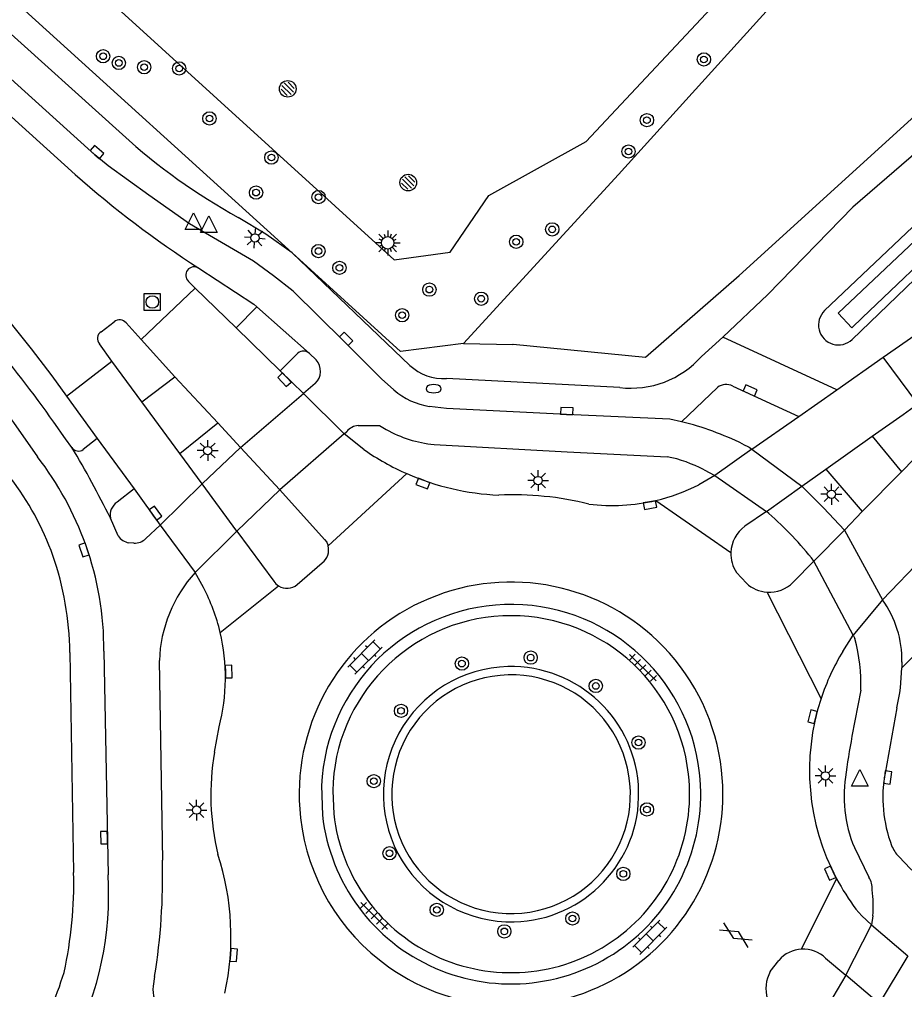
# Model space of a CAD drawing. Extents: x 128000 to 131008, y 398996 to 402500.
# Drawn here: x 128763.3 to 128816.5, y 399720 to 399778.4 of the extents above; entities that cross this region are included whole.
import ezdxf

# ---------------------------------------------------------------- set-up
doc = ezdxf.new("R2010")
doc.units = 0
for name, color, linetype in [('bs-symb-cornervlag', 7, 'Continuous'), ('bs-symb-sproeier', 7, 'Continuous'), ('bs-symb-veldverlichting', 7, 'Continuous'), ('gg-afsc-haag', 7, 'Continuous'), ('gg-afsc-hekwerk', 7, 'Continuous'), ('gg-knt-verharding', 7, 'Continuous'), ('gg-knt-verharding nz', 7, 'Continuous'), ('gg-kntw-bovenkant insteek waterloop', 7, 'Continuous'), ('gg-kntw-waterlijn', 7, 'Continuous'), ('gt-grn-groengrens', 7, 'Continuous'), ('gt-grn-vlakafsluiter', 7, 'Continuous'), ('gt-symb-boom', 7, 'Continuous'), ('gt-symb-brandkraan', 7, 'Continuous'), ('gt-symb-gesloten verharding', 7, 'Continuous'), ('gt-symb-klinker verharding', 7, 'Continuous'), ('gt-symb-kolk', 7, 'Continuous'), ('gt-symb-lichtmast', 7, 'Continuous'), ('gt-symb-rioolschacht', 7, 'Continuous'), ('gt-symb-tegel verharding', 7, 'Continuous'), ('gt-symb-waterafsluiter', 7, 'Continuous')]:
    doc.layers.add(name, color=color, linetype=linetype)

# ---------------------------------------------------------------- blocks, each defined once
blk = doc.blocks.new('gt0-WAFSL')
at = {"layer": 'gt-symb-waterafsluiter'}
for p, q in [((-0.5, -0.333), (0, 0.667)), ((0, 0.667), (0.5, -0.333)), ((0.5, -0.333), (-0.5, -0.333))]:
    blk.add_line(p, q, dxfattribs=at)
blk = doc.blocks.new('gt0-KOLK')
at = {"layer": 'gt-symb-kolk'}
blk.add_lwpolyline([(0, 0), (0.375, 0), (0.375, 0.4), (-0.375, 0.4), (-0.375, 0), (0, 0)], dxfattribs=at)
blk = doc.blocks.new('gt0-LMAST')
at = {"layer": 'gt-symb-lichtmast'}
for p, q in [((-0.005, 0.246), (-0.005, 0.621)), ((-0.182, 0.173), (-0.447, 0.438)), ((0.172, 0.173), (0.437, 0.438)), ((-0.255, -0.004), (-0.63, -0.004)), ((-0.182, -0.181), (-0.447, -0.446)), ((-0.005, -0.254), (-0.005, -0.629)), ((0.437, -0.446), (0.172, -0.181)), ((0.245, -0.004), (0.62, -0.004))]:
    blk.add_line(p, q, dxfattribs=at)
blk.add_circle((-0.005, -0.004), 0.25, dxfattribs=at)
blk = doc.blocks.new('gt0-BOOM')
at = {"layer": 'gt-symb-boom'}
for radius in [0.4, 0.2]:
    blk.add_circle((0, 0), radius, dxfattribs=at)
blk = doc.blocks.new('gt0-TEG1')
at = {"layer": 'gt-symb-tegel verharding'}
for p, q in [((-1.125, 0), (1.125, 0)), ((-0.9, -0.25), (-0.9, 0.25)), ((-0.45, -0.25), (-0.45, 0.25)), ((0, -0.25), (0, 0.25)), ((0.45, -0.25), (0.45, 0.25)), ((0.9, -0.25), (0.9, 0.25))]:
    blk.add_line(p, q, dxfattribs=at)
blk = doc.blocks.new('gt0-KL1')
at = {"layer": 'gt-symb-klinker verharding'}
for p, q in [((-1.15, 0.3), (1.15, 0.3)), ((-1, -0.3), (-1, 0.3)), ((-0.5, 0.3), (-0.5, 0.45)), ((0, -0.3), (0, 0.3)), ((0.5, 0.3), (0.5, 0.45)), ((1, -0.3), (1, 0.3)), ((-1.15, -0.3), (1.15, -0.3)), ((-0.5, -0.45), (-0.5, -0.3)), ((0.5, -0.45), (0.5, -0.3))]:
    blk.add_line(p, q, dxfattribs=at)
blk = doc.blocks.new('gt0-GESVH1')
at = {"layer": 'gt-symb-gesloten verharding'}
for p, q in [((-0.992, -0.261), (0.008, 0.239)), ((0.008, -0.261), (-0.992, 0.239)), ((0.008, 0.239), (1.008, -0.261)), ((1.008, 0.239), (0.008, -0.261))]:
    blk.add_line(p, q, dxfattribs=at)
blk = doc.blocks.new('gt0-BR')
at = {"layer": 'gt-symb-brandkraan'}
for centre, radius, start, end in [((-0.244, 0), 0.206, 107.56694, 252.43307), ((0.599, -2.664), 3, 106.89205, 107.56694), ((0, -0.691), 0.938, 73.10799, 106.89205), ((-0.599, -2.664), 3, 72.43309, 73.10799), ((0.244, 0), 0.206, 287.56695, 72.43309), ((0.599, 2.664), 3, 252.43307, 253.10797), ((0, 0.691), 0.938, 253.10797, 286.89206), ((-0.599, 2.664), 3, 286.89206, 287.56695)]:
    blk.add_arc(centre, radius, start, end, dxfattribs=at)
blk = doc.blocks.new('bs0-VELDV')
at = {"layer": 'bs-symb-veldverlichting'}
for p, q in [((0, 0.75), (0, 0.375)), ((-0.375, 0), (-0.75, 0)), ((-0.53, 0.53), (-0.265, 0.265)), ((-0.346, 0.144), (-0.52, 0.215)), ((-0.215, 0.52), (-0.144, 0.346)), ((0.215, 0.52), (0.144, 0.346)), ((0.265, 0.265), (0.53, 0.53)), ((0.346, 0.144), (0.52, 0.215)), ((0.375, 0), (0.75, 0)), ((-0.265, -0.265), (-0.53, -0.53)), ((-0.346, -0.144), (-0.52, -0.215)), ((-0.144, -0.346), (-0.215, -0.52)), ((0, -0.375), (0, -0.75)), ((0.144, -0.346), (0.215, -0.52)), ((0.265, -0.265), (0.53, -0.53)), ((0.346, -0.144), (0.52, -0.215))]:
    blk.add_line(p, q, dxfattribs=at)
blk.add_circle((0, 0), 0.375, dxfattribs=at)
blk = doc.blocks.new('bs0-CORNVLG')
at = {"layer": 'bs-symb-cornervlag'}
for p, q in [((-0.345, 0.203), (0.203, -0.345)), ((-0.212, 0.354), (0.345, -0.203)), ((0.025, 0.399), (0.399, 0.025)), ((-0.399, -0.025), (-0.025, -0.399))]:
    blk.add_line(p, q, dxfattribs=at)
blk.add_circle((0, 0), 0.5, dxfattribs=at)
blk = doc.blocks.new('bs0-SPROEIER')
at = {"layer": 'bs-symb-sproeier'}
for p, q in [((-0.345, 0.203), (0.203, -0.345)), ((-0.212, 0.354), (0.345, -0.203)), ((0.025, 0.399), (0.399, 0.025)), ((-0.399, -0.025), (-0.025, -0.399))]:
    blk.add_line(p, q, dxfattribs=at)
blk.add_circle((0, 0), 0.5, dxfattribs=at)
blk = doc.blocks.new('gt0-RS')
at = {"layer": 'gt-symb-rioolschacht'}
blk.add_lwpolyline([(-0.5, -0.5), (0.5, -0.5), (0.5, 0.5), (-0.5, 0.5)], close=True, dxfattribs=at)
blk.add_circle((0, 0), 0.375, dxfattribs=at)

msp = doc.modelspace()

# ---------------------------------------------------------------- linework, layer by layer
at = {"layer": 'gg-afsc-haag'}
for centre, start, end in [((128792.879, 399731.786), 91.42581, 271.42661), ((128792.88, 399731.786), 271.42601, 91.42641)]:
    msp.add_arc(centre, 7.172, start, end, dxfattribs=at)
at = {"layer": 'gg-afsc-hekwerk'}
for p, q in [((128744.95, 399795.854), (128779.721, 399764.32)), ((128799.339, 399769.03), (128790.029, 399758.88)), ((128779.721, 399764.32), (128786.229, 399758.385)), ((128790.029, 399758.88), (128786.229, 399758.385))]:
    msp.add_line(p, q, dxfattribs=at)
at = {"layer": 'gg-knt-verharding'}
for p, q in [((128769.516, 399771.429), (128699.295, 399834.712)), ((128786.795, 399757.557), (128779.721, 399764.32)), ((128773.901, 399762.199), (128773.488, 399762.603)), ((128815.248, 399758.045), (128821.687, 399762.555)), ((128770.649, 399759.105), (128773.901, 399762.199)), ((128776.348, 399759.812), (128773.901, 399762.199)), ((128776.348, 399759.812), (128777.595, 399761.087)), ((128777.595, 399761.087), (128780.771, 399758.283)), ((128768.233, 399759.574), (128769.025, 399760.177)), ((128769.735, 399760.112), (128770.649, 399759.105)), ((128778.996, 399757.224), (128776.348, 399759.812)), ((128768.892, 399757.814), (128768.132, 399758.85)), ((128770.649, 399759.105), (128772.679, 399756.866)), ((128805.601, 399759.246), (128804.33, 399758.096)), ((128812.457, 399756.09), (128805.601, 399759.246)), ((128778.996, 399757.224), (128780.069, 399758.301)), ((128781.158, 399757.891), (128780.771, 399758.283)), ((128766.156, 399755.703), (128768.892, 399757.814)), ((128770.684, 399755.37), (128768.892, 399757.814)), ((128812.457, 399756.09), (128815.248, 399758.045)), ((128817.34, 399755.246), (128815.248, 399758.045)), ((128780.401, 399755.872), (128778.996, 399757.224)), ((128770.684, 399755.37), (128772.679, 399756.866)), ((128772.679, 399756.866), (128775.25, 399754.11)), ((128781.112, 399756.468), (128780.401, 399755.872)), ((128799.409, 399756.229), (128788.997, 399756.761)), ((128803.133, 399754.172), (128805.297, 399756.234)), ((128806.2, 399756.315), (128810.176, 399754.493)), ((128810.176, 399754.493), (128812.457, 399756.09)), ((128766.156, 399755.703), (128768.007, 399753.157)), ((128772.976, 399752.254), (128770.684, 399755.37)), ((128772.976, 399752.254), (128775.25, 399754.11)), ((128775.25, 399754.11), (128776.618, 399752.629)), ((128807.359, 399752.52), (128810.176, 399754.493)), ((128782.852, 399753.45), (128783.005, 399753.582)), ((128818.762, 399753.641), (128816.357, 399751.167)), ((128766.484, 399752.624), (128766.096, 399753.142)), ((128768.007, 399753.157), (128767.167, 399752.501)), ((128768.007, 399753.157), (128770.231, 399750.132)), ((128784.036, 399752.501), (128782.852, 399753.45)), ((128811.806, 399751.324), (128814.586, 399753.305)), ((128814.586, 399753.305), (128816.357, 399751.167)), ((128776.618, 399752.629), (128774.303, 399750.439)), ((128774.303, 399750.439), (128772.976, 399752.254)), ((128804.477, 399751.28), (128805.127, 399750.939)), ((128810.364, 399750.291), (128811.806, 399751.324)), ((128811.806, 399751.324), (128813.994, 399748.769)), ((128816.357, 399751.167), (128813.994, 399748.769)), ((128786.616, 399751.053), (128781.881, 399746.722)), ((128805.127, 399750.939), (128804.171, 399750.383)), ((128770.231, 399750.132), (128769.206, 399749.334)), ((128770.231, 399750.132), (128771.778, 399747.96)), ((128778.988, 399750.083), (128776.394, 399747.586)), ((128801.581, 399749.441), (128806.089, 399746.32)), ((128769.268, 399747.31), (128768.797, 399748.379)), ((128808.243, 399748.783), (128806.938, 399747.886)), ((128808.371, 399748.664), (128808.243, 399748.783)), ((128813.994, 399748.769), (128812.917, 399747.657)), ((128771.778, 399747.96), (128770.932, 399747.145)), ((128770.214, 399746.883), (128769.904, 399746.894)), ((128817.661, 399746.042), (128815.208, 399743.467)), ((128780.02, 399744.384), (128781.529, 399745.693)), ((128809.829, 399744.52), (128811.086, 399745.792)), ((128774.388, 399744.216), (128773.886, 399745.109)), ((128806.431, 399745.108), (128807.028, 399744.472)), ((128775.393, 399741.511), (128778.906, 399744.303)), ((128811.512, 399737.53), (128808.268, 399743.934)), ((128812.819, 399740.371), (128813.451, 399741.341)), ((128813.451, 399741.341), (128813.551, 399741.135)), ((128766.362, 399740.312), (128766.587, 399727.071)), ((128768.404, 399740.375), (128768.655, 399726.939)), ((128771.737, 399739.816), (128771.923, 399727.813)), ((128816.369, 399739.732), (128816.366, 399739.374)), ((128816.074, 399736.984), (128815.357, 399733.041)), ((128775.053, 399734.306), (128775.335, 399735.841)), ((128781.486, 399732.302), (128781.545, 399730.519)), ((128782.159, 399731.981), (128782.223, 399730.601)), ((128780.149, 399731.417), (128780.225, 399730.358)), ((128813.514, 399728.579), (128814.387, 399726.797)), ((128810.346, 399722.477), (128812.449, 399726.702)), ((128814.624, 399724.474), (128814.549, 399723.926)), ((128808.459, 399721.125), (128808.97, 399721.799)), ((128811.783, 399721.933), (128813.004, 399720.909)), ((128771.454, 399720.832), (128771.367, 399720.257)), ((128813.004, 399720.909), (128810.863, 399717.33))]:
    msp.add_line(p, q, dxfattribs=at)
for points in [[(128785.835, 399756.084), (128785.087, 399756.746), (128782.828, 399759.015), (128779.784, 399762.012), (128778.603, 399762.939), (128777.39, 399763.821), (128773.545, 399766.063), (128771.097, 399767.793), (128768.66, 399769.546), (128767.86, 399770.223), (128743.427, 399792.309), (128721.91, 399811.713), (128710.425, 399822.108), (128673.531, 399855.369), (128660.498, 399867.093), (128650.444, 399876.198)], [(128779.721, 399764.32), (128778.145, 399765.448), (128776.486, 399766.451)], [(128774.103, 399763.401), (128774.11, 399763.396), (128777.418, 399761.241), (128777.595, 399761.087)], [(128762.756, 399760.148), (128764.041, 399758.562), (128765.266, 399756.929), (128766.156, 399755.703)], [(128761.455, 399756.129), (128762.968, 399754.119), (128764.416, 399752.063)], [(128814.586, 399753.305), (128816.457, 399754.605), (128817.34, 399755.246)], [(128803.133, 399754.172), (128802.424, 399754.335), (128796.218, 399754.616), (128788.997, 399754.975), (128787.983, 399755.091)], [(128783.692, 399753.944), (128784.975, 399753.943), (128785.369, 399753.714)], [(128788.254, 399752.813), (128796.254, 399752.369), (128802.26, 399752.072)], [(128806.807, 399752.829), (128807.188, 399752.653), (128807.359, 399752.52)], [(128778.988, 399750.083), (128781.673, 399747.103), (128781.799, 399746.924), (128781.881, 399746.722)], [(128812.917, 399747.657), (128811.667, 399748.995), (128810.364, 399750.291)], [(128776.394, 399747.586), (128778.615, 399744.58), (128778.746, 399744.426), (128778.906, 399744.303)], [(128817.661, 399746.042), (128818.365, 399745.3), (128820.26, 399743.241), (128816.366, 399739.374)], [(128821.734, 399723.02), (128816.887, 399727.307), (128816.193, 399728.035)], [(128814.549, 399723.926), (128813.965, 399724.471), (128813.61, 399724.884)]]:
    msp.add_lwpolyline(points, dxfattribs=at)
for centre, radius, start, end in [((128794.413, 399798.92), 37.09, 227.83499, 241.09587), ((128773.831, 399762.974), 0.506, 57.49343, 227.26536), ((128705.356, 399711.627), 73.572, 34.35196, 44.46131), ((128769.351, 399759.823), 0.481, 36.97674, 132.56165), ((128768.505, 399759.167), 0.489, 123.7322, 220.38447), ((128780.409, 399757.857), 0.559, 49.61831, 127.44409), ((128780.404, 399757.203), 1.021, 313.92613, 42.37086), ((128788.86, 399759.826), 3.068, 227.69514, 272.55607), ((128800.081, 399761.878), 5.689, 263.22087, 318.33206), ((128805.809, 399755.602), 0.814, 61.26768, 128.98386), ((128788.619, 399759.287), 4.244, 228.99977, 261.37893), ((128798.648, 399736.207), 18.516, 63.85706, 75.98402), ((128783.768, 399752.968), 0.979, 94.43055, 141.14151), ((128788.81, 399759.661), 6.871, 239.94996, 265.36235), ((128714.755, 399721.685), 60.275, 26.28666, 30.88318), ((128766.883, 399752.882), 0.475, 212.92314, 306.65917), ((128792.689, 399764.895), 15.116, 235.08094, 246.31327), ((128748.92, 399740.134), 19.556, 19.85943, 37.59058), ((128800.574, 399743.852), 8.391, 62.27706, 78.40547), ((128749.099, 399740.293), 17.261, 19.75169, 37.56845), ((128792.818, 399765.142), 15.394, 246.24011, 267.48923), ((128798.958, 399760.684), 11.545, 283.13172, 296.8416), ((128792.996, 399730.904), 18.878, 76.00657, 92.58691), ((128798.952, 399760.687), 11.549, 263.08042, 283.15609), ((128769.681, 399748.565), 0.903, 121.71877, 191.91302), ((128793.772, 399732.143), 22.047, 38.24804, 48.53268), ((128808.113, 399746.236), 2.026, 125.45766, 177.61406), ((128770.068, 399747.839), 0.959, 213.46217, 260.16139), ((128770.259, 399747.874), 0.992, 267.39288, 312.70143), ((128749.704, 399740.482), 18.701, 359.67171, 19.67065), ((128780.952, 399746.465), 0.964, 306.76215, 15.46829), ((128747.555, 399740.018), 18.809, 0.89493, 18.94896), ((128808.106, 399746.235), 2.019, 177.58787, 213.92795), ((128780.02, 399739.536), 8.287, 137.74171, 178.0632), ((128763.956, 399738.801), 11.754, 13.33054, 27.43297), ((128779.407, 399745.118), 0.956, 238.43508, 309.88235), ((128792.879, 399731.798), 12.736, 43.9944, 181.71433), ((128808.405, 399745.948), 2.019, 226.98979, 266.10097), ((128808.404, 399745.945), 2.015, 266.13846, 315.01385), ((128792.879, 399731.786), 11.404, 6.48372, 177.40779), ((128810.248, 399739.877), 6.122, 358.63967, 35.89535), ((128792.885, 399731.787), 10.728, 6.4543, 178.9642), ((128763.923, 399738.793), 11.788, 345.49714, 13.33071), ((128792.875, 399731.797), 12.739, 6.48337, 43.98738), ((128802.474, 399738.278), 11.439, 358.79307, 14.46347), ((128824.562, 399733.248), 13.734, 148.75819, 161.83229), ((128804.142, 399739.655), 12.227, 347.3837, 358.68504), ((128884.486, 399722.714), 72.219, 167.75008, 171.72814), ((128824.622, 399733.21), 13.803, 161.76114, 208.13039), ((128790.014, 399731.738), 15.18, 170.25873, 193.63592), ((128792.879, 399731.786), 11.404, 186.38015, 6.48333), ((128792.879, 399731.798), 12.735, 234.60842, 6.4783), ((128820.974, 399731.686), 8.081, 169.89648, 202.61433), ((128792.885, 399731.787), 10.728, 186.34848, 6.4534), ((128823.397, 399731.589), 8.17, 169.76606, 200.71085), ((128792.878, 399731.798), 12.735, 186.49138, 234.61093), ((128817.517, 399729.384), 1.89, 201.20679, 225.53474), ((128734.028, 399726.853), 37.907, 350.86127, 1.45175), ((128760.101, 399723.224), 15.944, 347.70088, 18.03011), ((128741.563, 399726.444), 25.032, 347.62226, 1.43572), ((128748.995, 399725.751), 19.695, 332.80104, 3.45679), ((128824.601, 399733.183), 13.772, 208.07109, 217.05464), ((128813.192, 399726.065), 1.402, 358.65527, 31.48708), ((128807.494, 399725.111), 7.158, 354.89091, 7.38886), ((128810.439, 399720.552), 1.927, 92.77677, 139.68517), ((128810.441, 399720.558), 1.921, 45.69509, 92.83494), ((128743.46, 399728.065), 23.61, 331.04923, 342.7873), ((128810.267, 399720.121), 2.068, 150.96191, 197.79724), ((128773.296, 399720.055), 1.94, 174.01159, 220.81183)]:
    msp.add_arc(centre, radius, start, end, dxfattribs=at)
at = {"layer": 'gg-knt-verharding nz'}
for p, q in [((128776.618, 399752.629), (128780.401, 399755.872)), ((128780.401, 399755.872), (128782.852, 399753.45)), ((128782.852, 399753.45), (128778.988, 399750.083)), ((128778.988, 399750.083), (128776.618, 399752.629)), ((128807.359, 399752.52), (128805.127, 399750.939)), ((128807.359, 399752.52), (128810.364, 399750.291)), ((128805.127, 399750.939), (128808.243, 399748.783)), ((128774.303, 399750.439), (128771.778, 399747.96)), ((128776.394, 399747.586), (128774.303, 399750.439)), ((128808.243, 399748.783), (128810.364, 399750.291)), ((128771.778, 399747.96), (128773.886, 399745.109)), ((128811.086, 399745.792), (128812.917, 399747.657)), ((128812.917, 399747.657), (128815.208, 399743.467)), ((128773.886, 399745.109), (128776.394, 399747.586)), ((128813.451, 399741.341), (128811.086, 399745.792)), ((128815.208, 399743.467), (128813.451, 399741.341)), ((128813.004, 399720.909), (128814.549, 399723.926)), ((128814.549, 399723.926), (128816.721, 399722.073)), ((128816.721, 399722.073), (128815.009, 399719.201)), ((128815.009, 399719.201), (128813.004, 399720.909))]:
    msp.add_line(p, q, dxfattribs=at)
msp.add_lwpolyline([(128766.672, 399769.029), (128698.656, 399830.629), (128649.3, 399875.229)], dxfattribs=at)
msp.add_arc((128809.348, 399817.657), 64.698, 228.72973, 236.99204, dxfattribs=at)
at = {"layer": 'gg-kntw-bovenkant insteek waterloop'}
msp.add_lwpolyline([(128813.383, 399759.118), (128819.856, 399765.35), (128834.289, 399778.345), (128845.622, 399790.706), (128852.942, 399799.045), (128851.768, 399800.107), (128843.48, 399790.954), (128811.728, 399760.848)], dxfattribs=at)
msp.add_arc((128812.555, 399759.983), 1.197, 133.6969, 313.76456, dxfattribs=at)
at = {"layer": 'gg-kntw-waterlijn'}
msp.add_lwpolyline([(128812.537, 399760.688), (128820.713, 399768.416), (128843.039, 399789.516), (128851.791, 399799.447), (128852.336, 399798.967), (128835.455, 399780.792), (128824.864, 399770.765), (128814.004, 399760.43), (128813.353, 399759.81), (128812.537, 399760.688)], dxfattribs=at)
at = {"layer": 'gt-grn-groengrens'}
msp.add_line((128805.601, 399759.246), (128808.319, 399761.829), dxfattribs=at)
for points in [[(128761.227, 399786.309), (128785.848, 399763.908), (128789.222, 399764.37), (128791.537, 399767.773), (128797.389, 399771.019), (128822.294, 399797.592), (128822.49, 399800.955), (128827.052, 399807.862), (128834.495, 399811.011), (128840.365, 399816.886), (128844.942, 399823.269), (128846.599, 399823.241), (128857.344, 399835.628), (128873.551, 399853.169), (128885.222, 399864.94), (128897.88, 399879.864)], [(128790.029, 399758.88), (128792.989, 399758.821), (128792.999, 399758.833), (128800.953, 399758.06), (128806.588, 399762.968), (128826.63, 399781.187), (128874.16, 399832.78), (128883.123, 399841.743), (128901.649, 399852.151), (128917.61, 399856.918), (128926.457, 399858.604), (128942.763, 399858.191), (128953.459, 399857.562), (128978.76, 399848.229), (128990.839, 399840.107), (129017.36, 399817.666)], [(129017.36, 399817.666), (129015.775, 399816.145), (129012.754, 399818.566), (129001.544, 399828.122), (128989.573, 399838.358), (128984.252, 399842.079), (128976.156, 399847.201), (128964.323, 399852.02), (128952.478, 399855.359), (128942.849, 399856.443), (128926.539, 399856.691), (128915.362, 399854.653), (128901.711, 399850.179), (128894.334, 399846.137), (128884.714, 399839.774), (128880.402, 399836.057), (128870.783, 399826.614), (128860.661, 399815.481), (128847.648, 399801.329), (128826.863, 399778.665), (128813.415, 399767.069), (128808.319, 399761.829)]]:
    msp.add_lwpolyline(points, dxfattribs=at)
for start, end in [(91.42286, 271.42286), (271.42286, 91.42286)]:
    msp.add_arc((128792.88, 399731.786), 7.672, start, end, dxfattribs=at)
at = {"layer": 'gt-grn-vlakafsluiter'}
msp.add_line((128815.809, 399787.227), (128799.339, 399769.03), dxfattribs=at)

# ---------------------------------------------------------------- block references
at = {"layer": 'bs-symb-cornervlag'}
msp.add_blockref('bs0-CORNVLG', (128786.698, 399768.545), dxfattribs=at)
at = {"layer": 'bs-symb-sproeier'}
msp.add_blockref('bs0-SPROEIER', (128779.453, 399774.181), dxfattribs=at)
at = {"layer": 'bs-symb-veldverlichting'}
msp.add_blockref('bs0-VELDV', (128785.463, 399764.921), dxfattribs=at)
at = {"layer": 'gt-symb-boom'}
for p in [(128768.356, 399776.136), (128804.474, 399775.949), (128769.302, 399775.736), (128770.824, 399775.48), (128772.93, 399775.407), (128774.749, 399772.402), (128801.049, 399772.299), (128778.471, 399770.05), (128799.94, 399770.414), (128777.549, 399767.942), (128781.309, 399767.672), (128795.353, 399765.735), (128793.19, 399764.989), (128781.299, 399764.43), (128782.56, 399763.42), (128787.968, 399762.111), (128791.087, 399761.568), (128786.332, 399760.574), (128794.058, 399739.993), (128789.927, 399739.634), (128797.972, 399738.29), (128786.264, 399736.798), (128800.539, 399734.889), (128784.625, 399732.57), (128801.05, 399730.869), (128785.572, 399728.235), (128799.628, 399726.996), (128788.413, 399724.836), (128796.566, 399724.317), (128792.475, 399723.543)]:
    msp.add_blockref('gt0-BOOM', p, dxfattribs=at)
at = {"layer": 'gt-symb-brandkraan'}
msp.add_blockref('gt0-BR', (128788.227, 399756.158), dxfattribs=at)
at = {"layer": 'gt-symb-gesloten verharding', "rotation": -31.798912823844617}
msp.add_blockref('gt0-GESVH1', (128806.391, 399723.332), dxfattribs=at)
at = {"layer": 'gt-symb-klinker verharding'}
for p, rotation in [((128784.099, 399740.032), 45), ((128801.216, 399723.184), 44.9999999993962)]:
    msp.add_blockref('gt0-KL1', p, dxfattribs=dict(at, rotation=rotation))
at = {"layer": 'gt-symb-kolk'}
for p, rotation in [((128767.86, 399770.223), -40.22403745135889), ((128782.828, 399759.015), -45.11982966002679), ((128779.403, 399756.833), 133.15091796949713), ((128807.165, 399755.873), -24.612255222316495), ((128796.218, 399754.616), -2.591203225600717), ((128787.656, 399750.64), 159.03027403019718), ((128801.199, 399749.359), -169.82652590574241), ((128771.346, 399748.566), -54.53924687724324), ((128767.398, 399746.534), 108.78964581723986), ((128775.705, 399739.154), -89.24137363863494), ((128811.191, 399736.392), 75.85611300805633), ((128815.319, 399732.813), -96.5754694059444), ((128768.613, 399729.179), 91.07331275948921), ((128812.232, 399727.128), 115.18995663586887), ((128776.007, 399722.134), -95.51225250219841)]:
    msp.add_blockref('gt0-KOLK', p, dxfattribs=dict(at, rotation=rotation))
at = {"layer": 'gt-symb-lichtmast', "rotation": -49.175064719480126}
msp.add_blockref('gt0-LMAST', (128777.491, 399765.218), dxfattribs=at)
at = {"layer": 'gt-symb-lichtmast'}
for p in [(128774.649, 399752.443), (128794.513, 399750.639), (128812.139, 399749.816), (128811.784, 399732.888), (128773.981, 399730.836)]:
    msp.add_blockref('gt0-LMAST', p, dxfattribs=at)
at = {"layer": 'gt-symb-rioolschacht'}
msp.add_blockref('gt0-RS', (128771.315, 399761.369), dxfattribs=at)
at = {"layer": 'gt-symb-tegel verharding'}
for p, rotation in [((128800.802, 399739.388), -45.0000000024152), ((128784.651, 399724.473), -45.000000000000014)]:
    msp.add_blockref('gt0-TEG1', p, dxfattribs=dict(at, rotation=rotation))
at = {"layer": 'gt-symb-waterafsluiter'}
for p in [(128773.783, 399766.063), (128774.713, 399765.887), (128813.846, 399732.594)]:
    msp.add_blockref('gt0-WAFSL', p, dxfattribs=at)

doc.saveas('drawing.dxf')
